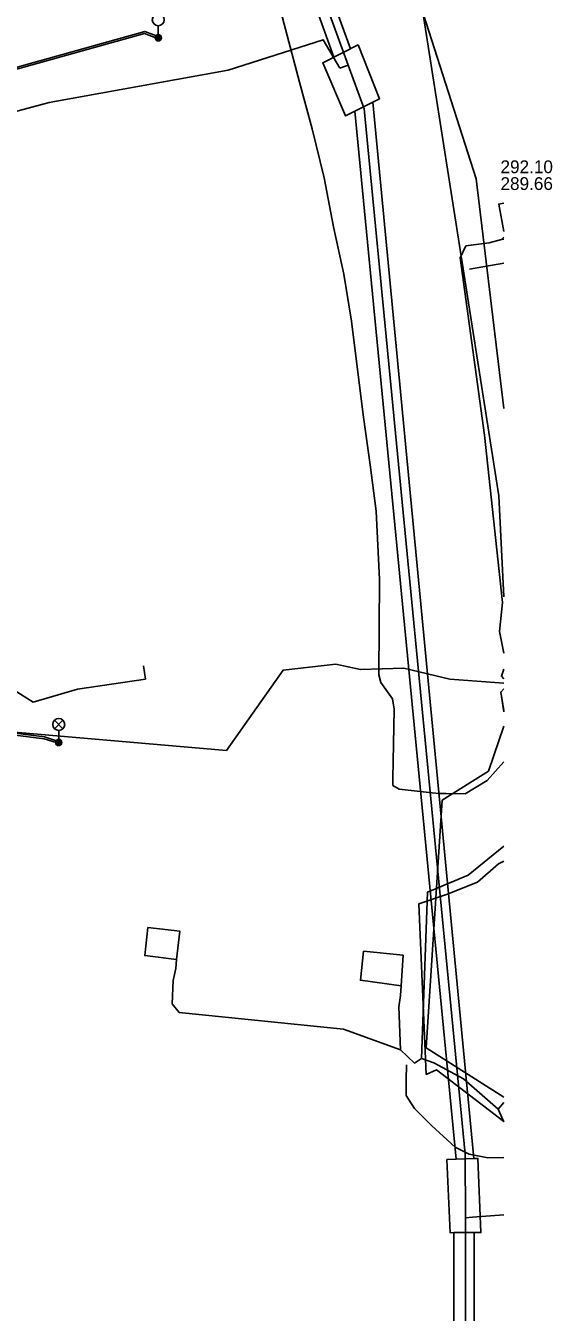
# Model space of a CAD drawing. Extents: x -595540 to -593988, y -1160850 to -1159202.
# Drawn here: x -594020.7 to -593987.8, y -1159684.3 to -1159603.9 of the extents above; entities that cross this region are included whole.
import ezdxf

# ---------------------------------------------------------------- set-up
doc = ezdxf.new("R2010")
doc.units = 0
for name, color, linetype in [('BKOM_kabel koordinační_optický', 7, 'Continuous'), ('BKOM_kabel SSZ', 7, 'Continuous'), ('CETIN_kabel podzemní', 7, 'Continuous'), ('CETIN_kabelovod', 7, 'Continuous'), ('DESTOVA-NEPROVOZOVANA_popisy', 7, 'Continuous'), ('DESTOVA_trasa neprovozované sítě', 7, 'Continuous'), ('DPMB_trolejové vedení-nosné lano', 7, 'Continuous'), ('QUANTCOM_kabel', 7, 'Continuous'), ('TSB_kabel VO', 7, 'Continuous'), ('TSB_lampy VO', 7, 'Continuous')]:
    doc.layers.add(name, color=color, linetype=linetype)

msp = doc.modelspace()

# ---------------------------------------------------------------- linework, layer by layer
at = {"layer": 'BKOM_kabel koordinační_optický'}
msp.add_line((-593991.75, -1159617.5), (-593990.986, -1159617.298), dxfattribs=at)
for points in [[(-593994.88, -1159651.89), (-593995.32, -1159651.84), (-593997.38, -1159651.62), (-593997.77, -1159651.38), (-593997.78, -1159650.97), (-593997.69, -1159646.63), (-593997.8, -1159645.98), (-593998.52, -1159644.96), (-593998.65, -1159644.47), (-593998.61, -1159638.52), (-593998.81, -1159634.26), (-593999.19, -1159631.37), (-593999.6, -1159628.39), (-593999.98, -1159625.41), (-594000.35, -1159622.4), (-594000.84, -1159619.45), (-594001.47, -1159616.49), (-594002.06, -1159613.43), (-594002.81, -1159610.38), (-594003.59, -1159607.46), (-594004.37, -1159604.56), (-594005.13, -1159601.61)], [(-593990.841, -1159615.025), (-593991.165, -1159615.079), (-593990.841, -1159616.789)], [(-593990.986, -1159617.298), (-593990.841, -1159617.14)], [(-593990.986, -1159617.298), (-593990.841, -1159617.275)], [(-593990.841, -1159643.127), (-593991.121, -1159641.773), (-593990.936, -1159639.953), (-593992.049, -1159629.504), (-593993.571, -1159618.435), (-593993.214, -1159617.69), (-593991.75, -1159617.5)], [(-593990.841, -1159644.719), (-593990.998, -1159644.562), (-593990.841, -1159644.113)], [(-593990.841, -1159645.352), (-593991.031, -1159645.555), (-593990.841, -1159646.676)], [(-593990.841, -1159646.797), (-593991.031, -1159645.555), (-593990.841, -1159645.352)], [(-593994.88, -1159651.89), (-593994.45, -1159651.89), (-593993.25, -1159651.9), (-593991.88, -1159651.08), (-593990.841, -1159649.902)], [(-593995.978, -1159668.431), (-593995.615, -1159658.056), (-593993.074, -1159656.994), (-593990.841, -1159655.167)], [(-593990.841, -1159656.115), (-593991.18, -1159656.29), (-593992.49, -1159657.43), (-593994.42, -1159658.2), (-593996.15, -1159658.78), (-593995.69, -1159669.43), (-593995.05, -1159669.15), (-593990.841, -1159672.362)], [(-594011.485, -1159663.57), (-594011.322, -1159662.823), (-594011.269, -1159662.255), (-594011.076, -1159660.485), (-594013.064, -1159660.258), (-594013.262, -1159662.009), (-594011.269, -1159662.255)], [(-593997.39, -1159665.21), (-593997.287, -1159664.495), (-593997.257, -1159663.905), (-593997.13, -1159661.986), (-593999.594, -1159661.739), (-593999.8, -1159663.55), (-593997.257, -1159663.905)], [(-593997.298, -1159667.894), (-594000.854, -1159666.605), (-594011.102, -1159665.567), (-594011.549, -1159665.033), (-594011.485, -1159663.57)], [(-593997.298, -1159667.894), (-593997.39, -1159665.21)], [(-593995.978, -1159668.431), (-593996.42, -1159668.722), (-593997.298, -1159667.894)], [(-593991.198, -1159671.597), (-593993.355, -1159669.7), (-593995.202, -1159668.718), (-593995.978, -1159668.431)], [(-593990.841, -1159672.392), (-593991.198, -1159671.597)]]:
    msp.add_lwpolyline(points, dxfattribs=at)
at = {"layer": 'BKOM_kabel SSZ'}
for p, q in [((-593994.21, -1159644.75), (-593990.841, -1159645.002)), ((-593991.198, -1159671.597), (-593990.841, -1159671.187))]:
    msp.add_line(p, q, dxfattribs=at)
for points in [[(-594031.92, -1159645.08), (-594028.86, -1159646.99), (-594027.92, -1159647.35), (-594026.49, -1159647.62), (-594008.16, -1159649.2), (-594004.62, -1159644.18), (-594001.32, -1159643.82), (-593999.79, -1159644.15), (-593997.08, -1159644.07), (-593994.21, -1159644.75)], [(-593990.841, -1159646.797), (-593991.031, -1159645.555), (-593990.841, -1159645.352)], [(-593995.978, -1159668.431), (-593995.615, -1159658.056), (-593993.074, -1159656.994), (-593990.841, -1159655.167)], [(-593991.198, -1159671.597), (-593993.355, -1159669.7), (-593995.202, -1159668.718), (-593995.978, -1159668.431)], [(-593990.841, -1159672.392), (-593991.198, -1159671.597)]]:
    msp.add_lwpolyline(points, dxfattribs=at)
at = {"layer": 'CETIN_kabel podzemní'}
for points in [[(-594063.1, -1159493.51), (-594060.99, -1159495.72), (-594024.09, -1159543.96), (-594022.53, -1159546.13), (-594000.56, -1159606.41)], [(-594025.27, -1159610.35), (-594019.22, -1159608.73), (-594008.04, -1159606.72), (-594002.11, -1159604.82), (-594001.09, -1159606.6)], [(-594001.09, -1159606.6), (-594000.56, -1159606.41)], [(-594000.56, -1159606.41), (-593999.56, -1159609.14), (-593993.25, -1159674.41), (-593993.24, -1159678.38)], [(-594013.34, -1159643.91), (-594013.22, -1159644.74), (-594017.45, -1159645.37), (-594020.23, -1159646.19), (-594021.8, -1159645.19), (-594026.17, -1159611), (-594025.27, -1159610.35)], [(-593993.24, -1159678.38), (-593993.39, -1159779.81), (-593993.53, -1159782.95)], [(-593993.24, -1159678.38), (-593992.79, -1159678.35)], [(-593992.79, -1159678.35), (-593990.841, -1159678.202)]]:
    msp.add_lwpolyline(points, dxfattribs=at)
at = {"layer": 'CETIN_kabelovod'}
for points in [[(-594001.45, -1159605.9), (-594000.41, -1159605.38), (-594021.64, -1159546.92), (-594022.49, -1159547.42), (-594001.45, -1159605.9)], [(-593999.93, -1159605.14), (-594002.15, -1159606.25), (-594000.73, -1159609.57), (-594000.15, -1159609.28), (-593999.03, -1159608.72), (-593998.6, -1159608.5), (-593999.93, -1159605.14)], [(-593993.82, -1159674.72), (-593992.71, -1159674.69), (-593999.03, -1159608.72), (-594000.15, -1159609.28), (-593993.82, -1159674.72)], [(-593994.4, -1159674.74), (-593994.2, -1159679.32), (-593993.97, -1159679.31), (-593992.7, -1159679.31), (-593992.27, -1159679.31), (-593992.46, -1159674.68), (-593992.71, -1159674.69), (-593993.82, -1159674.72), (-593994.4, -1159674.74)], [(-593993.97, -1159679.31), (-593994.07, -1159780.06), (-593992.57, -1159780.05), (-593992.7, -1159679.31), (-593993.97, -1159679.31)]]:
    msp.add_lwpolyline(points, close=True, dxfattribs=at)
at = {"layer": 'DESTOVA-NEPROVOZOVANA_popisy'}
msp.add_line((-593991.05, -1159614.199), (-593991.05, -1159614.199), dxfattribs=at)
at = {"layer": 'DESTOVA_trasa neprovozované sítě'}
for p, q in [((-594007.977, -1159565.276), (-593992.574, -1159613.504)), ((-593992.574, -1159613.504), (-593990.841, -1159627.853))]:
    msp.add_line(p, q, dxfattribs=at)
at = {"layer": 'DPMB_trolejové vedení-nosné lano'}
msp.add_lwpolyline([(-593990.841, -1159618.767), (-593992.992, -1159619.151)], dxfattribs=at)
at = {"layer": 'QUANTCOM_kabel'}
msp.add_lwpolyline([(-593990.841, -1159674.621), (-593991.84, -1159674.64), (-593993.01, -1159674.41), (-593993.87, -1159673.97), (-593995.35, -1159672.62), (-593996.41, -1159671.55), (-593996.93, -1159670.75), (-593996.94, -1159669.76), (-593996.91, -1159668.84)], dxfattribs=at)
at = {"layer": 'TSB_kabel VO'}
for points in [[(-594061.3, -1159490.29), (-594058.73, -1159488.7), (-594057.38, -1159490.36), (-594056.43, -1159496.55), (-594058.34, -1159500.84), (-594051.67, -1159506.56), (-594044.04, -1159508.46), (-594037.419, -1159513.844), (-594024.03, -1159535.14), (-594012.763, -1159554.469), (-594005.45, -1159575.16), (-593996.652, -1159598.306), (-593991.16, -1159633.29), (-593990.841, -1159639.597)], [(-594023.026, -1159607.022), (-594013.257, -1159604.297), (-594012.525, -1159604.581), (-594012.41, -1159604.69), (-594012.568, -1159604.693), (-594013.263, -1159604.423), (-594022.994, -1159607.138)], [(-594025.481, -1159647.609), (-594019.507, -1159648.351), (-594018.756, -1159648.596), (-594018.63, -1159648.7), (-594018.793, -1159648.71), (-594019.533, -1159648.469), (-594025.487, -1159647.73)], [(-593990.841, -1159647.687), (-593991.8, -1159650.49), (-593994.7, -1159652.31), (-593995.7, -1159667.78), (-593990.841, -1159670.844)]]:
    msp.add_lwpolyline(points, dxfattribs=at)
at = {"layer": 'TSB_lampy VO'}
for p, q in [((-594012.41, -1159603.94), (-594012.41, -1159604.69)), ((-594012.41, -1159603.94), (-594012.41, -1159604.69)), ((-594018.895, -1159647.84), (-594018.365, -1159647.31)), ((-594018.895, -1159647.31), (-594018.365, -1159647.84)), ((-594018.895, -1159647.84), (-594018.365, -1159647.31)), ((-594018.895, -1159647.31), (-594018.365, -1159647.84)), ((-594018.63, -1159647.95), (-594018.63, -1159648.7)), ((-594018.63, -1159647.95), (-594018.63, -1159648.7))]:
    msp.add_line(p, q, dxfattribs=at)
for centre, radius in [((-594012.41, -1159603.565), 0.375), ((-594012.41, -1159604.69), 0.2), ((-594012.41, -1159604.69), 0.2), ((-594012.41, -1159604.69), 0.145), ((-594012.41, -1159604.69), 0.145), ((-594012.41, -1159604.69), 0.0876), ((-594012.41, -1159604.69), 0.0876), ((-594018.63, -1159647.575), 0.375), ((-594018.63, -1159647.575), 0.375), ((-594018.63, -1159648.7), 0.2), ((-594018.63, -1159648.7), 0.2), ((-594018.63, -1159648.7), 0.145), ((-594018.63, -1159648.7), 0.145), ((-594018.63, -1159648.7), 0.0876), ((-594018.63, -1159648.7), 0.0876)]:
    msp.add_circle(centre, radius, dxfattribs=at)

# ---------------------------------------------------------------- texts
at = {"layer": 'DESTOVA-NEPROVOZOVANA_popisy'}
for s, p in [('292.10', (-593991.05, -1159613.149)), ('289.66', (-593991.05, -1159614.199))]:
    msp.add_text(s, height=0.8, dxfattribs=at).set_placement(p)

doc.saveas('drawing.dxf')
